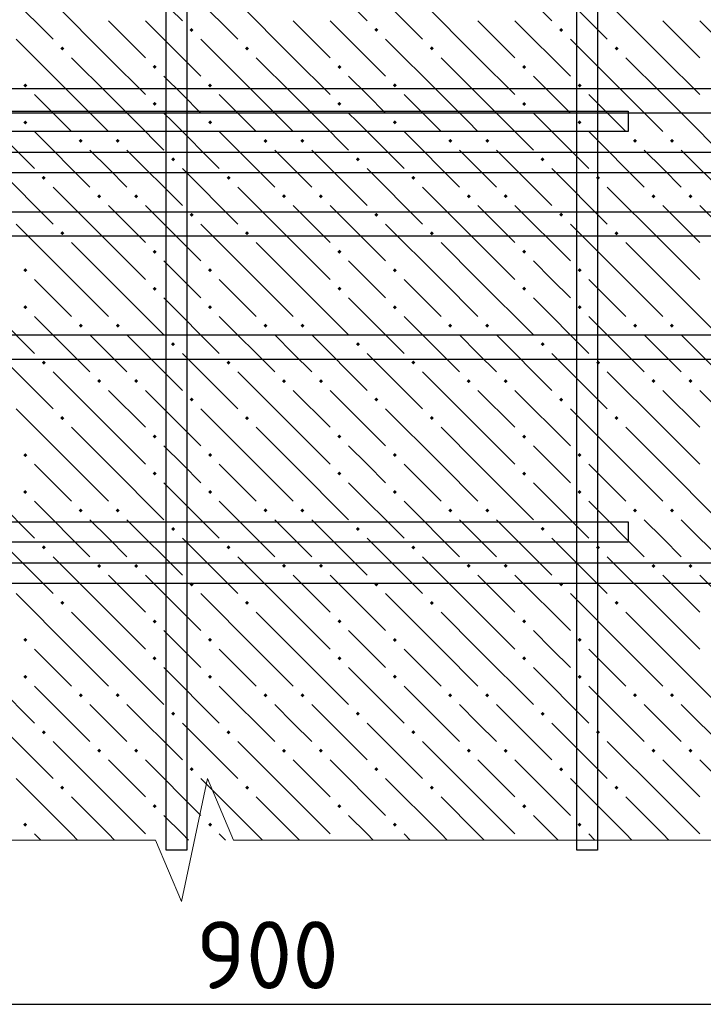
# Model space of a CAD drawing. Header units: millimetres. Extents: x 40580 to 1930067, y -240640 to 81020.
# Tile 396 of 656: x 1107809 to 1110029, y -192602 to -189405. Entities that reach past the tile are written whole.
import ezdxf

# ---------------------------------------------------------------- set-up
doc = ezdxf.new("R2010")
doc.units = ezdxf.units.MM
for name, color, linetype, lineweight in [('Standard', 7, 'Continuous', 25), ('ЖБ Перекрытие верхний уровень', 7, 'Continuous', 35), ('Примечания', 7, 'Continuous', 13), ('Ребро вкладыша арматура S1', 52, 'Continuous', 25), ('Фоновоя арматура Х1', 52, 'Continuous', 25)]:
    doc.layers.add(name, color=color, linetype=linetype, lineweight=lineweight)
doc.styles.add('ISOCPEUR', font='isocpeur.ttf')

msp = doc.modelspace()

# ---------------------------------------------------------------- hatches: boundary and pattern name
at = {"layer": 'ЖБ Перекрытие верхний уровень', "linetype": 'Continuous', "lineweight": -3, "transparency": 33554687}
for points in [[(1108360.9, -189438.3), (1108367.4, -189431.8), (1108373.9, -189438.3), (1108367.4, -189444.8)], [(1108960.9, -189438.3), (1108967.4, -189431.8), (1108973.9, -189438.3), (1108967.4, -189444.8)], [(1109560.9, -189438.3), (1109567.4, -189431.8), (1109573.9, -189438.3), (1109567.4, -189444.8)], [(1107940.9, -189498.3), (1107947.4, -189491.8), (1107953.9, -189498.3), (1107947.4, -189504.8)], [(1108540.9, -189498.3), (1108547.4, -189491.8), (1108553.9, -189498.3), (1108547.4, -189504.8)], [(1109140.9, -189498.3), (1109147.4, -189491.8), (1109153.9, -189498.3), (1109147.4, -189504.8)], [(1109740.9, -189498.3), (1109747.4, -189491.8), (1109753.9, -189498.3), (1109747.4, -189504.8)], [(1108240.9, -189558.3), (1108247.4, -189551.8), (1108253.9, -189558.3), (1108247.4, -189564.8)], [(1108840.9, -189558.3), (1108847.4, -189551.8), (1108853.9, -189558.3), (1108847.4, -189564.8)], [(1109440.9, -189558.3), (1109447.4, -189551.8), (1109453.9, -189558.3), (1109447.4, -189564.8)], [(1107820.9, -189618.3), (1107827.4, -189611.8), (1107833.9, -189618.3), (1107827.4, -189624.8)], [(1108420.9, -189618.3), (1108427.4, -189611.8), (1108433.9, -189618.3), (1108427.4, -189624.8)], [(1109020.9, -189618.3), (1109027.4, -189611.8), (1109033.9, -189618.3), (1109027.4, -189624.8)], [(1109620.9, -189618.3), (1109627.4, -189611.8), (1109633.9, -189618.3), (1109627.4, -189624.8)], [(1108240.9, -189678.3), (1108247.4, -189671.8), (1108253.9, -189678.3), (1108247.4, -189684.8)], [(1108840.9, -189678.3), (1108847.4, -189671.8), (1108853.9, -189678.3), (1108847.4, -189684.8)], [(1109440.9, -189678.3), (1109447.4, -189671.8), (1109453.9, -189678.3), (1109447.4, -189684.8)], [(1107820.9, -189738.3), (1107824.3, -189734.9), (1107830.5, -189734.9), (1107833.9, -189738.3), (1107827.4, -189744.8)], [(1107824.3, -189734.9), (1107827.4, -189731.8), (1107830.5, -189734.9)], [(1108420.9, -189738.3), (1108424.3, -189734.9), (1108430.5, -189734.9), (1108433.9, -189738.3), (1108427.4, -189744.8)], [(1108424.3, -189734.9), (1108427.4, -189731.8), (1108430.5, -189734.9)], [(1109020.9, -189738.3), (1109024.3, -189734.9), (1109030.5, -189734.9), (1109033.9, -189738.3), (1109027.4, -189744.8)], [(1109024.3, -189734.9), (1109027.4, -189731.8), (1109030.5, -189734.9)], [(1109620.9, -189738.3), (1109624.3, -189734.9), (1109630.5, -189734.9), (1109633.9, -189738.3), (1109627.4, -189744.8)], [(1109624.3, -189734.9), (1109627.4, -189731.8), (1109630.5, -189734.9)], [(1108000.9, -189798.3), (1108007.4, -189791.8), (1108013.9, -189798.3), (1108007.4, -189804.8)], [(1108120.9, -189798.3), (1108127.4, -189791.8), (1108133.9, -189798.3), (1108127.4, -189804.8)], [(1108600.9, -189798.3), (1108607.4, -189791.8), (1108613.9, -189798.3), (1108607.4, -189804.8)], [(1108720.9, -189798.3), (1108727.4, -189791.8), (1108733.9, -189798.3), (1108727.4, -189804.8)], [(1109200.9, -189798.3), (1109207.4, -189791.8), (1109213.9, -189798.3), (1109207.4, -189804.8)], [(1109320.9, -189798.3), (1109327.4, -189791.8), (1109333.9, -189798.3), (1109327.4, -189804.8)], [(1109800.9, -189798.3), (1109807.4, -189791.8), (1109813.9, -189798.3), (1109807.4, -189804.8)], [(1109920.9, -189798.3), (1109927.4, -189791.8), (1109933.9, -189798.3), (1109927.4, -189804.8)], [(1108300.9, -189858.3), (1108307.4, -189851.8), (1108313.9, -189858.3), (1108307.4, -189864.8)], [(1108900.9, -189858.3), (1108907.4, -189851.8), (1108913.9, -189858.3), (1108907.4, -189864.8)], [(1109500.9, -189858.3), (1109507.4, -189851.8), (1109513.9, -189858.3), (1109507.4, -189864.8)], [(1107880.9, -189918.3), (1107887.4, -189911.8), (1107893.9, -189918.3), (1107887.4, -189924.8)], [(1108480.9, -189918.3), (1108487.4, -189911.8), (1108493.9, -189918.3), (1108487.4, -189924.8)], [(1109080.9, -189918.3), (1109087.4, -189911.8), (1109093.9, -189918.3), (1109087.4, -189924.8)], [(1109680.9, -189918.3), (1109687.4, -189911.8), (1109693.9, -189918.3), (1109687.4, -189924.8)], [(1108060.9, -189978.3), (1108067.4, -189971.8), (1108073.9, -189978.3), (1108067.4, -189984.8)], [(1108180.9, -189978.3), (1108187.4, -189971.8), (1108193.9, -189978.3), (1108187.4, -189984.8)], [(1108660.9, -189978.3), (1108667.4, -189971.8), (1108673.9, -189978.3), (1108667.4, -189984.8)], [(1108780.9, -189978.3), (1108787.4, -189971.8), (1108793.9, -189978.3), (1108787.4, -189984.8)], [(1109260.9, -189978.3), (1109267.4, -189971.8), (1109273.9, -189978.3), (1109267.4, -189984.8)], [(1109380.9, -189978.3), (1109387.4, -189971.8), (1109393.9, -189978.3), (1109387.4, -189984.8)], [(1109860.9, -189978.3), (1109867.4, -189971.8), (1109873.9, -189978.3), (1109867.4, -189984.8)], [(1109980.9, -189978.3), (1109987.4, -189971.8), (1109993.9, -189978.3), (1109987.4, -189984.8)], [(1108360.9, -190038.3), (1108367.4, -190031.8), (1108373.9, -190038.3), (1108367.4, -190044.8)], [(1108960.9, -190038.3), (1108967.4, -190031.8), (1108973.9, -190038.3), (1108967.4, -190044.8)], [(1109560.9, -190038.3), (1109567.4, -190031.8), (1109573.9, -190038.3), (1109567.4, -190044.8)], [(1107940.9, -190098.3), (1107947.4, -190091.8), (1107953.9, -190098.3), (1107947.4, -190104.8)], [(1108540.9, -190098.3), (1108547.4, -190091.8), (1108553.9, -190098.3), (1108547.4, -190104.8)], [(1109140.9, -190098.3), (1109147.4, -190091.8), (1109153.9, -190098.3), (1109147.4, -190104.8)], [(1109740.9, -190098.3), (1109747.4, -190091.8), (1109753.9, -190098.3), (1109747.4, -190104.8)], [(1108240.9, -190158.3), (1108247.4, -190151.8), (1108253.9, -190158.3), (1108247.4, -190164.8)], [(1108840.9, -190158.3), (1108847.4, -190151.8), (1108853.9, -190158.3), (1108847.4, -190164.8)], [(1109440.9, -190158.3), (1109447.4, -190151.8), (1109453.9, -190158.3), (1109447.4, -190164.8)], [(1107820.9, -190218.3), (1107827.4, -190211.8), (1107833.9, -190218.3), (1107827.4, -190224.8)], [(1108420.9, -190218.3), (1108427.4, -190211.8), (1108433.9, -190218.3), (1108427.4, -190224.8)], [(1109020.9, -190218.3), (1109027.4, -190211.8), (1109033.9, -190218.3), (1109027.4, -190224.8)], [(1109620.9, -190218.3), (1109627.4, -190211.8), (1109633.9, -190218.3), (1109627.4, -190224.8)], [(1108240.9, -190278.3), (1108247.4, -190271.8), (1108253.9, -190278.3), (1108247.4, -190284.8)], [(1108840.9, -190278.3), (1108847.4, -190271.8), (1108853.9, -190278.3), (1108847.4, -190284.8)], [(1109440.9, -190278.3), (1109447.4, -190271.8), (1109453.9, -190278.3), (1109447.4, -190284.8)], [(1107820.9, -190338.3), (1107827.4, -190331.8), (1107833.9, -190338.3), (1107827.4, -190344.8)], [(1108420.9, -190338.3), (1108427.4, -190331.8), (1108433.9, -190338.3), (1108427.4, -190344.8)], [(1109020.9, -190338.3), (1109027.4, -190331.8), (1109033.9, -190338.3), (1109027.4, -190344.8)], [(1109620.9, -190338.3), (1109627.4, -190331.8), (1109633.9, -190338.3), (1109627.4, -190344.8)], [(1108000.9, -190398.3), (1108007.4, -190391.8), (1108013.9, -190398.3), (1108007.4, -190404.8)], [(1108120.9, -190398.3), (1108127.4, -190391.8), (1108133.9, -190398.3), (1108127.4, -190404.8)], [(1108600.9, -190398.3), (1108607.4, -190391.8), (1108613.9, -190398.3), (1108607.4, -190404.8)], [(1108720.9, -190398.3), (1108727.4, -190391.8), (1108733.9, -190398.3), (1108727.4, -190404.8)], [(1109200.9, -190398.3), (1109207.4, -190391.8), (1109213.9, -190398.3), (1109207.4, -190404.8)], [(1109320.9, -190398.3), (1109327.4, -190391.8), (1109333.9, -190398.3), (1109327.4, -190404.8)], [(1109800.9, -190398.3), (1109807.4, -190391.8), (1109813.9, -190398.3), (1109807.4, -190404.8)], [(1109920.9, -190398.3), (1109927.4, -190391.8), (1109933.9, -190398.3), (1109927.4, -190404.8)], [(1108300.9, -190458.3), (1108307.4, -190451.8), (1108313.9, -190458.3), (1108307.4, -190464.8)], [(1108900.9, -190458.3), (1108907.4, -190451.8), (1108913.9, -190458.3), (1108907.4, -190464.8)], [(1109500.9, -190458.3), (1109507.4, -190451.8), (1109513.9, -190458.3), (1109507.4, -190464.8)], [(1107880.9, -190518.3), (1107887.4, -190511.8), (1107893.9, -190518.3), (1107887.4, -190524.8)], [(1108480.9, -190518.3), (1108487.4, -190511.8), (1108493.9, -190518.3), (1108487.4, -190524.8)], [(1109080.9, -190518.3), (1109087.4, -190511.8), (1109093.9, -190518.3), (1109087.4, -190524.8)], [(1109680.9, -190518.3), (1109687.4, -190511.8), (1109693.9, -190518.3), (1109687.4, -190524.8)], [(1108060.9, -190578.3), (1108067.4, -190571.8), (1108073.9, -190578.3), (1108067.4, -190584.8)], [(1108180.9, -190578.3), (1108187.4, -190571.8), (1108193.9, -190578.3), (1108187.4, -190584.8)], [(1108660.9, -190578.3), (1108667.4, -190571.8), (1108673.9, -190578.3), (1108667.4, -190584.8)], [(1108780.9, -190578.3), (1108787.4, -190571.8), (1108793.9, -190578.3), (1108787.4, -190584.8)], [(1109260.9, -190578.3), (1109267.4, -190571.8), (1109273.9, -190578.3), (1109267.4, -190584.8)], [(1109380.9, -190578.3), (1109387.4, -190571.8), (1109393.9, -190578.3), (1109387.4, -190584.8)], [(1109860.9, -190578.3), (1109867.4, -190571.8), (1109873.9, -190578.3), (1109867.4, -190584.8)], [(1109980.9, -190578.3), (1109987.4, -190571.8), (1109993.9, -190578.3), (1109987.4, -190584.8)], [(1108360.9, -190638.3), (1108367.4, -190631.8), (1108373.9, -190638.3), (1108367.4, -190644.8)], [(1108960.9, -190638.3), (1108967.4, -190631.8), (1108973.9, -190638.3), (1108967.4, -190644.8)], [(1109560.9, -190638.3), (1109567.4, -190631.8), (1109573.9, -190638.3), (1109567.4, -190644.8)], [(1107940.9, -190698.3), (1107947.4, -190691.8), (1107953.9, -190698.3), (1107947.4, -190704.8)], [(1108540.9, -190698.3), (1108547.4, -190691.8), (1108553.9, -190698.3), (1108547.4, -190704.8)], [(1109140.9, -190698.3), (1109147.4, -190691.8), (1109153.9, -190698.3), (1109147.4, -190704.8)], [(1109740.9, -190698.3), (1109747.4, -190691.8), (1109753.9, -190698.3), (1109747.4, -190704.8)], [(1108240.9, -190758.3), (1108247.4, -190751.8), (1108253.9, -190758.3), (1108247.4, -190764.8)], [(1108840.9, -190758.3), (1108847.4, -190751.8), (1108853.9, -190758.3), (1108847.4, -190764.8)], [(1109440.9, -190758.3), (1109447.4, -190751.8), (1109453.9, -190758.3), (1109447.4, -190764.8)], [(1107820.9, -190818.3), (1107827.4, -190811.8), (1107833.9, -190818.3), (1107827.4, -190824.8)], [(1108420.9, -190818.3), (1108427.4, -190811.8), (1108433.9, -190818.3), (1108427.4, -190824.8)], [(1109020.9, -190818.3), (1109027.4, -190811.8), (1109033.9, -190818.3), (1109027.4, -190824.8)], [(1109620.9, -190818.3), (1109627.4, -190811.8), (1109633.9, -190818.3), (1109627.4, -190824.8)], [(1108240.9, -190878.3), (1108247.4, -190871.8), (1108253.9, -190878.3), (1108247.4, -190884.8)], [(1108840.9, -190878.3), (1108847.4, -190871.8), (1108853.9, -190878.3), (1108847.4, -190884.8)], [(1109440.9, -190878.3), (1109447.4, -190871.8), (1109453.9, -190878.3), (1109447.4, -190884.8)], [(1107820.9, -190938.3), (1107827.4, -190931.8), (1107833.9, -190938.3), (1107827.4, -190944.8)], [(1108420.9, -190938.3), (1108427.4, -190931.8), (1108433.9, -190938.3), (1108427.4, -190944.8)], [(1109020.9, -190938.3), (1109027.4, -190931.8), (1109033.9, -190938.3), (1109027.4, -190944.8)], [(1109620.9, -190938.3), (1109627.4, -190931.8), (1109633.9, -190938.3), (1109627.4, -190944.8)], [(1108000.9, -190998.3), (1108007.4, -190991.8), (1108013.9, -190998.3), (1108007.4, -191004.8)], [(1108120.9, -190998.3), (1108127.4, -190991.8), (1108133.9, -190998.3), (1108127.4, -191004.8)], [(1108600.9, -190998.3), (1108607.4, -190991.8), (1108613.9, -190998.3), (1108607.4, -191004.8)], [(1108720.9, -190998.3), (1108727.4, -190991.8), (1108733.9, -190998.3), (1108727.4, -191004.8)], [(1109200.9, -190998.3), (1109207.4, -190991.8), (1109213.9, -190998.3), (1109207.4, -191004.8)], [(1109320.9, -190998.3), (1109327.4, -190991.8), (1109333.9, -190998.3), (1109327.4, -191004.8)], [(1109800.9, -190998.3), (1109807.4, -190991.8), (1109813.9, -190998.3), (1109807.4, -191004.8)], [(1109920.9, -190998.3), (1109927.4, -190991.8), (1109933.9, -190998.3), (1109927.4, -191004.8)], [(1108300.9, -191058.3), (1108307.4, -191051.8), (1108313.9, -191058.3), (1108307.4, -191064.8)], [(1108900.9, -191058.3), (1108907.4, -191051.8), (1108913.9, -191058.3), (1108907.4, -191064.8)], [(1109500.9, -191058.3), (1109507.4, -191051.8), (1109513.9, -191058.3), (1109507.4, -191064.8)], [(1107880.9, -191118.3), (1107887.4, -191111.8), (1107893.9, -191118.3), (1107887.4, -191124.8)], [(1108480.9, -191118.3), (1108487.4, -191111.8), (1108493.9, -191118.3), (1108487.4, -191124.8)], [(1109080.9, -191118.3), (1109087.4, -191111.8), (1109093.9, -191118.3), (1109087.4, -191124.8)], [(1109680.9, -191118.3), (1109687.4, -191111.8), (1109693.9, -191118.3), (1109687.4, -191124.8)], [(1108060.9, -191178.3), (1108067.4, -191171.8), (1108073.9, -191178.3), (1108067.4, -191184.8)], [(1108180.9, -191178.3), (1108187.4, -191171.8), (1108193.9, -191178.3), (1108187.4, -191184.8)], [(1108660.9, -191178.3), (1108667.4, -191171.8), (1108673.9, -191178.3), (1108667.4, -191184.8)], [(1108780.9, -191178.3), (1108787.4, -191171.8), (1108793.9, -191178.3), (1108787.4, -191184.8)], [(1109260.9, -191178.3), (1109267.4, -191171.8), (1109273.9, -191178.3), (1109267.4, -191184.8)], [(1109380.9, -191178.3), (1109387.4, -191171.8), (1109393.9, -191178.3), (1109387.4, -191184.8)], [(1109860.9, -191178.3), (1109867.4, -191171.8), (1109873.9, -191178.3), (1109867.4, -191184.8)], [(1109980.9, -191178.3), (1109987.4, -191171.8), (1109993.9, -191178.3), (1109987.4, -191184.8)], [(1108360.9, -191238.3), (1108367.4, -191231.8), (1108373.9, -191238.3), (1108367.4, -191244.8)], [(1108960.9, -191238.3), (1108967.4, -191231.8), (1108973.9, -191238.3), (1108967.4, -191244.8)], [(1109560.9, -191238.3), (1109567.4, -191231.8), (1109573.9, -191238.3), (1109567.4, -191244.8)], [(1107940.9, -191298.3), (1107947.4, -191291.8), (1107953.9, -191298.3), (1107947.4, -191304.8)], [(1108540.9, -191298.3), (1108547.4, -191291.8), (1108553.9, -191298.3), (1108547.4, -191304.8)], [(1109140.9, -191298.3), (1109147.4, -191291.8), (1109153.9, -191298.3), (1109147.4, -191304.8)], [(1109740.9, -191298.3), (1109747.4, -191291.8), (1109753.9, -191298.3), (1109747.4, -191304.8)], [(1108240.9, -191358.3), (1108247.4, -191351.8), (1108253.9, -191358.3), (1108247.4, -191364.8)], [(1108840.9, -191358.3), (1108847.4, -191351.8), (1108853.9, -191358.3), (1108847.4, -191364.8)], [(1109440.9, -191358.3), (1109447.4, -191351.8), (1109453.9, -191358.3), (1109447.4, -191364.8)], [(1107820.9, -191418.3), (1107827.4, -191411.8), (1107833.9, -191418.3), (1107827.4, -191424.8)], [(1108420.9, -191418.3), (1108427.4, -191411.8), (1108433.9, -191418.3), (1108427.4, -191424.8)], [(1109020.9, -191418.3), (1109027.4, -191411.8), (1109033.9, -191418.3), (1109027.4, -191424.8)], [(1109620.9, -191418.3), (1109627.4, -191411.8), (1109633.9, -191418.3), (1109627.4, -191424.8)], [(1108240.9, -191478.3), (1108247.4, -191471.8), (1108253.9, -191478.3), (1108247.4, -191484.8)], [(1108840.9, -191478.3), (1108847.4, -191471.8), (1108853.9, -191478.3), (1108847.4, -191484.8)], [(1109440.9, -191478.3), (1109447.4, -191471.8), (1109453.9, -191478.3), (1109447.4, -191484.8)], [(1107820.9, -191538.3), (1107827.4, -191531.8), (1107833.9, -191538.3), (1107827.4, -191544.8)], [(1108420.9, -191538.3), (1108427.4, -191531.8), (1108433.9, -191538.3), (1108427.4, -191544.8)], [(1109020.9, -191538.3), (1109027.4, -191531.8), (1109033.9, -191538.3), (1109027.4, -191544.8)], [(1109620.9, -191538.3), (1109627.4, -191531.8), (1109633.9, -191538.3), (1109627.4, -191544.8)], [(1108000.9, -191598.3), (1108007.4, -191591.8), (1108013.9, -191598.3), (1108007.4, -191604.8)], [(1108120.9, -191598.3), (1108127.4, -191591.8), (1108133.9, -191598.3), (1108127.4, -191604.8)], [(1108600.9, -191598.3), (1108607.4, -191591.8), (1108613.9, -191598.3), (1108607.4, -191604.8)], [(1108720.9, -191598.3), (1108727.4, -191591.8), (1108733.9, -191598.3), (1108727.4, -191604.8)], [(1109200.9, -191598.3), (1109207.4, -191591.8), (1109213.9, -191598.3), (1109207.4, -191604.8)], [(1109320.9, -191598.3), (1109327.4, -191591.8), (1109333.9, -191598.3), (1109327.4, -191604.8)], [(1109800.9, -191598.3), (1109807.4, -191591.8), (1109813.9, -191598.3), (1109807.4, -191604.8)], [(1109920.9, -191598.3), (1109927.4, -191591.8), (1109933.9, -191598.3), (1109927.4, -191604.8)], [(1108300.9, -191658.3), (1108307.4, -191651.8), (1108313.9, -191658.3), (1108307.4, -191664.8)], [(1108900.9, -191658.3), (1108907.4, -191651.8), (1108913.9, -191658.3), (1108907.4, -191664.8)], [(1109500.9, -191658.3), (1109507.4, -191651.8), (1109513.9, -191658.3), (1109507.4, -191664.8)], [(1107880.9, -191718.3), (1107887.4, -191711.8), (1107893.9, -191718.3), (1107887.4, -191724.8)], [(1108480.9, -191718.3), (1108487.4, -191711.8), (1108493.9, -191718.3), (1108487.4, -191724.8)], [(1109080.9, -191718.3), (1109087.4, -191711.8), (1109093.9, -191718.3), (1109087.4, -191724.8)], [(1109680.9, -191718.3), (1109687.4, -191711.8), (1109693.9, -191718.3), (1109687.4, -191724.8)], [(1108060.9, -191778.3), (1108067.4, -191771.8), (1108073.9, -191778.3), (1108067.4, -191784.8)], [(1108180.9, -191778.3), (1108187.4, -191771.8), (1108193.9, -191778.3), (1108187.4, -191784.8)], [(1108660.9, -191778.3), (1108667.4, -191771.8), (1108673.9, -191778.3), (1108667.4, -191784.8)], [(1108780.9, -191778.3), (1108787.4, -191771.8), (1108793.9, -191778.3), (1108787.4, -191784.8)], [(1109260.9, -191778.3), (1109267.4, -191771.8), (1109273.9, -191778.3), (1109267.4, -191784.8)], [(1109380.9, -191778.3), (1109387.4, -191771.8), (1109393.9, -191778.3), (1109387.4, -191784.8)], [(1109860.9, -191778.3), (1109867.4, -191771.8), (1109873.9, -191778.3), (1109867.4, -191784.8)], [(1109980.9, -191778.3), (1109987.4, -191771.8), (1109993.9, -191778.3), (1109987.4, -191784.8)], [(1108360.9, -191838.3), (1108367.4, -191831.8), (1108373.9, -191838.3), (1108367.4, -191844.8)], [(1108960.9, -191838.3), (1108967.4, -191831.8), (1108973.9, -191838.3), (1108967.4, -191844.8)], [(1109560.9, -191838.3), (1109567.4, -191831.8), (1109573.9, -191838.3), (1109567.4, -191844.8)], [(1107940.9, -191898.3), (1107947.4, -191891.8), (1107953.9, -191898.3), (1107947.4, -191904.8)], [(1108540.9, -191898.3), (1108547.4, -191891.8), (1108553.9, -191898.3), (1108547.4, -191904.8)], [(1109140.9, -191898.3), (1109147.4, -191891.8), (1109153.9, -191898.3), (1109147.4, -191904.8)], [(1109740.9, -191898.3), (1109747.4, -191891.8), (1109753.9, -191898.3), (1109747.4, -191904.8)], [(1108240.9, -191958.3), (1108247.4, -191951.8), (1108253.9, -191958.3), (1108247.4, -191964.8)], [(1108840.9, -191958.3), (1108847.4, -191951.8), (1108853.9, -191958.3), (1108847.4, -191964.8)], [(1109440.9, -191958.3), (1109447.4, -191951.8), (1109453.9, -191958.3), (1109447.4, -191964.8)], [(1107820.9, -192018.3), (1107827.4, -192011.8), (1107833.9, -192018.3), (1107827.4, -192024.8)], [(1108420.9, -192018.3), (1108427.4, -192011.8), (1108433.9, -192018.3), (1108427.4, -192024.8)], [(1109020.9, -192018.3), (1109027.4, -192011.8), (1109033.9, -192018.3), (1109027.4, -192024.8)], [(1109620.9, -192018.3), (1109627.4, -192011.8), (1109633.9, -192018.3), (1109627.4, -192024.8)]]:
    msp.add_hatch(color=7, dxfattribs=at).paths.add_polyline_path(points, flags=16)

# ---------------------------------------------------------------- linework, layer by layer
at = {"color": 38, "linetype": 'Continuous', "lineweight": 25, "true_color": 0x5f1e0f, "transparency": 33554687}
for points in [[(1102518.4, -189701.6), (1109785.1, -189701.6), (1109785.1, -189768.2), (1102518.4, -189768.2), (1102518.4, -189701.6)], [(1111451.8, -189901.6), (1104185.1, -189901.6), (1104185.1, -189834.9), (1111451.8, -189834.9), (1111451.8, -189901.6)], [(1102518.4, -191034.9), (1109785.1, -191034.9), (1109785.1, -191101.6), (1102518.4, -191101.6), (1102518.4, -191034.9)], [(1111451.8, -191234.9), (1104185.1, -191234.9), (1104185.1, -191168.2), (1111451.8, -191168.2), (1111451.8, -191234.9)]]:
    msp.add_lwpolyline(points, dxfattribs=at)
at = {"layer": 'Standard', "color": 7, "linetype": 'Continuous', "lineweight": -3, "transparency": 33554687}
msp.add_line((1105585.1, -192601.6), (1111585.1, -192601.6), dxfattribs=at)
at = {"layer": 'ЖБ Перекрытие верхний уровень', "color": 9, "linetype": 'Continuous', "lineweight": -3, "true_color": 0xc7c7c7, "transparency": 33554687}
for p, q in [((1108157.4, -189228.3), (1108337.4, -189408.3)), ((1108757.4, -189228.3), (1108937.4, -189408.3)), ((1109357.4, -189228.3), (1109537.4, -189408.3)), ((1107737.4, -189288.3), (1107917.4, -189468.3)), ((1108337.4, -189288.3), (1108517.4, -189468.3)), ((1108937.4, -189288.3), (1109117.4, -189468.3)), ((1109537.4, -189288.3), (1109717.4, -189468.3)), ((1108097.4, -189528.3), (1107917.4, -189348.3)), ((1108697.4, -189528.3), (1108517.4, -189348.3)), ((1109297.4, -189528.3), (1109117.4, -189348.3)), ((1109897.4, -189528.3), (1109717.4, -189348.3)), ((1108097.4, -189408.3), (1108217.4, -189528.3)), ((1108217.4, -189408.3), (1108397.4, -189588.3)), ((1108697.4, -189408.3), (1108817.4, -189528.3)), ((1108817.4, -189408.3), (1108997.4, -189588.3)), ((1109297.4, -189408.3), (1109417.4, -189528.3)), ((1109417.4, -189408.3), (1109597.4, -189588.3)), ((1109897.4, -189408.3), (1110017.4, -189528.3)), ((1110017.4, -189408.3), (1110197.4, -189588.3)), ((1107977.4, -189648.3), (1107797.4, -189468.3)), ((1108577.4, -189648.3), (1108397.4, -189468.3)), ((1109177.4, -189648.3), (1108997.4, -189468.3)), ((1109777.4, -189648.3), (1109597.4, -189468.3)), ((1107977.4, -189528.3), (1108097.4, -189648.3)), ((1108097.4, -189528.3), (1108217.4, -189648.3)), ((1108577.4, -189528.3), (1108697.4, -189648.3)), ((1108697.4, -189528.3), (1108817.4, -189648.3)), ((1109177.4, -189528.3), (1109297.4, -189648.3)), ((1109297.4, -189528.3), (1109417.4, -189648.3)), ((1109777.4, -189528.3), (1109897.4, -189648.3)), ((1109897.4, -189528.3), (1110017.4, -189648.3)), ((1108337.4, -189648.3), (1108277.4, -189588.3)), ((1108937.4, -189648.3), (1108877.4, -189588.3)), ((1109537.4, -189648.3), (1109477.4, -189588.3)), ((1107857.4, -189648.3), (1107944, -189734.9)), ((1107977.4, -189648.3), (1108064, -189734.9)), ((1108097.4, -189648.3), (1108184, -189734.9)), ((1108397.4, -189708.3), (1108337.4, -189648.3)), ((1108457.4, -189648.3), (1108544, -189734.9)), ((1108577.4, -189648.3), (1108664, -189734.9)), ((1108697.4, -189648.3), (1108784, -189734.9)), ((1108997.4, -189708.3), (1108937.4, -189648.3)), ((1109057.4, -189648.3), (1109144, -189734.9)), ((1109177.4, -189648.3), (1109264, -189734.9)), ((1109297.4, -189648.3), (1109384, -189734.9)), ((1109597.4, -189708.3), (1109537.4, -189648.3)), ((1109657.4, -189648.3), (1109744, -189734.9)), ((1109777.4, -189648.3), (1109864, -189734.9)), ((1109897.4, -189648.3), (1109984, -189734.9)), ((1108277.4, -189708.3), (1108304, -189734.9)), ((1108877.4, -189708.3), (1108904, -189734.9)), ((1109477.4, -189708.3), (1109504, -189734.9)), ((1107704, -189734.9), (1107857.4, -189888.3)), ((1107944, -189734.9), (1107977.4, -189768.3)), ((1108064, -189734.9), (1108097.4, -189768.3)), ((1108184, -189734.9), (1108277.4, -189828.3)), ((1108304, -189734.9), (1108457.4, -189888.3)), ((1108544, -189734.9), (1108577.4, -189768.3)), ((1108664, -189734.9), (1108697.4, -189768.3)), ((1108784, -189734.9), (1108877.4, -189828.3)), ((1108904, -189734.9), (1109057.4, -189888.3)), ((1109144, -189734.9), (1109177.4, -189768.3)), ((1109264, -189734.9), (1109297.4, -189768.3)), ((1109384, -189734.9), (1109477.4, -189828.3)), ((1109504, -189734.9), (1109657.4, -189888.3)), ((1109744, -189734.9), (1109777.4, -189768.3)), ((1109864, -189734.9), (1109897.4, -189768.3)), ((1109984, -189734.9), (1110077.4, -189828.3)), ((1107857.4, -189768.3), (1108037.4, -189948.3)), ((1108457.4, -189768.3), (1108637.4, -189948.3)), ((1109057.4, -189768.3), (1109237.4, -189948.3)), ((1109657.4, -189768.3), (1109837.4, -189948.3)), ((1108097.4, -189888.3), (1108037.4, -189828.3)), ((1108157.4, -189828.3), (1108337.4, -190008.3)), ((1108697.4, -189888.3), (1108637.4, -189828.3)), ((1108757.4, -189828.3), (1108937.4, -190008.3)), ((1109297.4, -189888.3), (1109237.4, -189828.3)), ((1109357.4, -189828.3), (1109537.4, -190008.3)), ((1109897.4, -189888.3), (1109837.4, -189828.3)), ((1109957.4, -189828.3), (1110137.4, -190008.3)), ((1107737.4, -189888.3), (1107917.4, -190068.3)), ((1108157.4, -189948.3), (1108097.4, -189888.3)), ((1108337.4, -189888.3), (1108517.4, -190068.3)), ((1108757.4, -189948.3), (1108697.4, -189888.3)), ((1108937.4, -189888.3), (1109117.4, -190068.3)), ((1109357.4, -189948.3), (1109297.4, -189888.3)), ((1109537.4, -189888.3), (1109717.4, -190068.3)), ((1109957.4, -189948.3), (1109897.4, -189888.3)), ((1108097.4, -190128.3), (1107917.4, -189948.3)), ((1108697.4, -190128.3), (1108517.4, -189948.3)), ((1109297.4, -190128.3), (1109117.4, -189948.3)), ((1109897.4, -190128.3), (1109717.4, -189948.3)), ((1108097.4, -190008.3), (1108217.4, -190128.3)), ((1108217.4, -190008.3), (1108397.4, -190188.3)), ((1108697.4, -190008.3), (1108817.4, -190128.3)), ((1108817.4, -190008.3), (1108997.4, -190188.3)), ((1109297.4, -190008.3), (1109417.4, -190128.3)), ((1109417.4, -190008.3), (1109597.4, -190188.3)), ((1109897.4, -190008.3), (1110017.4, -190128.3)), ((1110017.4, -190008.3), (1110197.4, -190188.3)), ((1107977.4, -190248.3), (1107797.4, -190068.3)), ((1108577.4, -190248.3), (1108397.4, -190068.3)), ((1109177.4, -190248.3), (1108997.4, -190068.3)), ((1109777.4, -190248.3), (1109597.4, -190068.3)), ((1107977.4, -190128.3), (1108097.4, -190248.3)), ((1108097.4, -190128.3), (1108217.4, -190248.3)), ((1108577.4, -190128.3), (1108697.4, -190248.3)), ((1108697.4, -190128.3), (1108817.4, -190248.3)), ((1109177.4, -190128.3), (1109297.4, -190248.3)), ((1109297.4, -190128.3), (1109417.4, -190248.3)), ((1109777.4, -190128.3), (1109897.4, -190248.3)), ((1109897.4, -190128.3), (1110017.4, -190248.3)), ((1108337.4, -190248.3), (1108277.4, -190188.3)), ((1108937.4, -190248.3), (1108877.4, -190188.3)), ((1109537.4, -190248.3), (1109477.4, -190188.3)), ((1107857.4, -190248.3), (1107977.4, -190368.3)), ((1107977.4, -190248.3), (1108097.4, -190368.3)), ((1108097.4, -190248.3), (1108277.4, -190428.3)), ((1108397.4, -190308.3), (1108337.4, -190248.3)), ((1108457.4, -190248.3), (1108577.4, -190368.3)), ((1108577.4, -190248.3), (1108697.4, -190368.3)), ((1108697.4, -190248.3), (1108877.4, -190428.3)), ((1108997.4, -190308.3), (1108937.4, -190248.3)), ((1109057.4, -190248.3), (1109177.4, -190368.3)), ((1109177.4, -190248.3), (1109297.4, -190368.3)), ((1109297.4, -190248.3), (1109477.4, -190428.3)), ((1109597.4, -190308.3), (1109537.4, -190248.3)), ((1109657.4, -190248.3), (1109777.4, -190368.3)), ((1109777.4, -190248.3), (1109897.4, -190368.3)), ((1109897.4, -190248.3), (1110077.4, -190428.3)), ((1107677.4, -190308.3), (1107857.4, -190488.3)), ((1108277.4, -190308.3), (1108457.4, -190488.3)), ((1108877.4, -190308.3), (1109057.4, -190488.3)), ((1109477.4, -190308.3), (1109657.4, -190488.3)), ((1107857.4, -190368.3), (1108037.4, -190548.3)), ((1108457.4, -190368.3), (1108637.4, -190548.3)), ((1109057.4, -190368.3), (1109237.4, -190548.3)), ((1109657.4, -190368.3), (1109837.4, -190548.3)), ((1108097.4, -190488.3), (1108037.4, -190428.3)), ((1108157.4, -190428.3), (1108337.4, -190608.3)), ((1108697.4, -190488.3), (1108637.4, -190428.3)), ((1108757.4, -190428.3), (1108937.4, -190608.3)), ((1109297.4, -190488.3), (1109237.4, -190428.3)), ((1109357.4, -190428.3), (1109537.4, -190608.3)), ((1109897.4, -190488.3), (1109837.4, -190428.3)), ((1109957.4, -190428.3), (1110137.4, -190608.3)), ((1107737.4, -190488.3), (1107917.4, -190668.3)), ((1108157.4, -190548.3), (1108097.4, -190488.3)), ((1108337.4, -190488.3), (1108517.4, -190668.3)), ((1108757.4, -190548.3), (1108697.4, -190488.3)), ((1108937.4, -190488.3), (1109117.4, -190668.3)), ((1109357.4, -190548.3), (1109297.4, -190488.3)), ((1109537.4, -190488.3), (1109717.4, -190668.3)), ((1109957.4, -190548.3), (1109897.4, -190488.3)), ((1108097.4, -190728.3), (1107917.4, -190548.3)), ((1108697.4, -190728.3), (1108517.4, -190548.3)), ((1109297.4, -190728.3), (1109117.4, -190548.3)), ((1109897.4, -190728.3), (1109717.4, -190548.3)), ((1108097.4, -190608.3), (1108217.4, -190728.3)), ((1108217.4, -190608.3), (1108397.4, -190788.3)), ((1108697.4, -190608.3), (1108817.4, -190728.3)), ((1108817.4, -190608.3), (1108997.4, -190788.3)), ((1109297.4, -190608.3), (1109417.4, -190728.3)), ((1109417.4, -190608.3), (1109597.4, -190788.3)), ((1109897.4, -190608.3), (1110017.4, -190728.3)), ((1110017.4, -190608.3), (1110197.4, -190788.3)), ((1107977.4, -190848.3), (1107797.4, -190668.3)), ((1108577.4, -190848.3), (1108397.4, -190668.3)), ((1109177.4, -190848.3), (1108997.4, -190668.3)), ((1109777.4, -190848.3), (1109597.4, -190668.3)), ((1107977.4, -190728.3), (1108097.4, -190848.3)), ((1108097.4, -190728.3), (1108217.4, -190848.3)), ((1108577.4, -190728.3), (1108697.4, -190848.3)), ((1108697.4, -190728.3), (1108817.4, -190848.3)), ((1109177.4, -190728.3), (1109297.4, -190848.3)), ((1109297.4, -190728.3), (1109417.4, -190848.3)), ((1109777.4, -190728.3), (1109897.4, -190848.3)), ((1109897.4, -190728.3), (1110017.4, -190848.3)), ((1108337.4, -190848.3), (1108277.4, -190788.3)), ((1108937.4, -190848.3), (1108877.4, -190788.3)), ((1109537.4, -190848.3), (1109477.4, -190788.3)), ((1107857.4, -190848.3), (1107977.4, -190968.3)), ((1107977.4, -190848.3), (1108097.4, -190968.3)), ((1108097.4, -190848.3), (1108277.4, -191028.3)), ((1108397.4, -190908.3), (1108337.4, -190848.3)), ((1108457.4, -190848.3), (1108577.4, -190968.3)), ((1108577.4, -190848.3), (1108697.4, -190968.3)), ((1108697.4, -190848.3), (1108877.4, -191028.3)), ((1108997.4, -190908.3), (1108937.4, -190848.3)), ((1109057.4, -190848.3), (1109177.4, -190968.3)), ((1109177.4, -190848.3), (1109297.4, -190968.3)), ((1109297.4, -190848.3), (1109477.4, -191028.3)), ((1109597.4, -190908.3), (1109537.4, -190848.3)), ((1109657.4, -190848.3), (1109777.4, -190968.3)), ((1109777.4, -190848.3), (1109897.4, -190968.3)), ((1109897.4, -190848.3), (1110077.4, -191028.3)), ((1107677.4, -190908.3), (1107857.4, -191088.3)), ((1108277.4, -190908.3), (1108457.4, -191088.3)), ((1108877.4, -190908.3), (1109057.4, -191088.3)), ((1109477.4, -190908.3), (1109657.4, -191088.3)), ((1107857.4, -190968.3), (1108037.4, -191148.3)), ((1108457.4, -190968.3), (1108637.4, -191148.3)), ((1109057.4, -190968.3), (1109237.4, -191148.3)), ((1109657.4, -190968.3), (1109837.4, -191148.3)), ((1108097.4, -191088.3), (1108037.4, -191028.3)), ((1108157.4, -191028.3), (1108337.4, -191208.3)), ((1108697.4, -191088.3), (1108637.4, -191028.3)), ((1108757.4, -191028.3), (1108937.4, -191208.3)), ((1109297.4, -191088.3), (1109237.4, -191028.3)), ((1109357.4, -191028.3), (1109537.4, -191208.3)), ((1109897.4, -191088.3), (1109837.4, -191028.3)), ((1109957.4, -191028.3), (1110137.4, -191208.3)), ((1107737.4, -191088.3), (1107917.4, -191268.3)), ((1108157.4, -191148.3), (1108097.4, -191088.3)), ((1108337.4, -191088.3), (1108517.4, -191268.3)), ((1108757.4, -191148.3), (1108697.4, -191088.3)), ((1108937.4, -191088.3), (1109117.4, -191268.3)), ((1109357.4, -191148.3), (1109297.4, -191088.3)), ((1109537.4, -191088.3), (1109717.4, -191268.3)), ((1109957.4, -191148.3), (1109897.4, -191088.3)), ((1108097.4, -191328.3), (1107917.4, -191148.3)), ((1108697.4, -191328.3), (1108517.4, -191148.3)), ((1109297.4, -191328.3), (1109117.4, -191148.3)), ((1109897.4, -191328.3), (1109717.4, -191148.3)), ((1108097.4, -191208.3), (1108217.4, -191328.3)), ((1108217.4, -191208.3), (1108397.4, -191388.3)), ((1108697.4, -191208.3), (1108817.4, -191328.3)), ((1108817.4, -191208.3), (1108997.4, -191388.3)), ((1109297.4, -191208.3), (1109417.4, -191328.3)), ((1109417.4, -191208.3), (1109597.4, -191388.3)), ((1109897.4, -191208.3), (1110017.4, -191328.3)), ((1110017.4, -191208.3), (1110197.4, -191388.3)), ((1107977.4, -191448.3), (1107797.4, -191268.3)), ((1108577.4, -191448.3), (1108397.4, -191268.3)), ((1109177.4, -191448.3), (1108997.4, -191268.3)), ((1109777.4, -191448.3), (1109597.4, -191268.3)), ((1107977.4, -191328.3), (1108097.4, -191448.3)), ((1108097.4, -191328.3), (1108217.4, -191448.3)), ((1108577.4, -191328.3), (1108697.4, -191448.3)), ((1108697.4, -191328.3), (1108817.4, -191448.3)), ((1109177.4, -191328.3), (1109297.4, -191448.3)), ((1109297.4, -191328.3), (1109417.4, -191448.3)), ((1109777.4, -191328.3), (1109897.4, -191448.3)), ((1109897.4, -191328.3), (1110017.4, -191448.3)), ((1108337.4, -191448.3), (1108277.4, -191388.3)), ((1108937.4, -191448.3), (1108877.4, -191388.3)), ((1109537.4, -191448.3), (1109477.4, -191388.3)), ((1107857.4, -191448.3), (1107977.4, -191568.3)), ((1107977.4, -191448.3), (1108097.4, -191568.3)), ((1108097.4, -191448.3), (1108277.4, -191628.3)), ((1108397.4, -191508.3), (1108337.4, -191448.3)), ((1108457.4, -191448.3), (1108577.4, -191568.3)), ((1108577.4, -191448.3), (1108697.4, -191568.3)), ((1108697.4, -191448.3), (1108877.4, -191628.3)), ((1108997.4, -191508.3), (1108937.4, -191448.3)), ((1109057.4, -191448.3), (1109177.4, -191568.3)), ((1109177.4, -191448.3), (1109297.4, -191568.3)), ((1109297.4, -191448.3), (1109477.4, -191628.3)), ((1109597.4, -191508.3), (1109537.4, -191448.3)), ((1109657.4, -191448.3), (1109777.4, -191568.3)), ((1109777.4, -191448.3), (1109897.4, -191568.3)), ((1109897.4, -191448.3), (1110077.4, -191628.3)), ((1107677.4, -191508.3), (1107857.4, -191688.3)), ((1108277.4, -191508.3), (1108457.4, -191688.3)), ((1108877.4, -191508.3), (1109057.4, -191688.3)), ((1109477.4, -191508.3), (1109657.4, -191688.3)), ((1107857.4, -191568.3), (1108037.4, -191748.3)), ((1108457.4, -191568.3), (1108637.4, -191748.3)), ((1109057.4, -191568.3), (1109237.4, -191748.3)), ((1109657.4, -191568.3), (1109837.4, -191748.3)), ((1108097.4, -191688.3), (1108037.4, -191628.3)), ((1108157.4, -191628.3), (1108337.4, -191808.3)), ((1108697.4, -191688.3), (1108637.4, -191628.3)), ((1108757.4, -191628.3), (1108937.4, -191808.3)), ((1109297.4, -191688.3), (1109237.4, -191628.3)), ((1109357.4, -191628.3), (1109537.4, -191808.3)), ((1109897.4, -191688.3), (1109837.4, -191628.3)), ((1109957.4, -191628.3), (1110137.4, -191808.3)), ((1107737.4, -191688.3), (1107917.4, -191868.3)), ((1108157.4, -191748.3), (1108097.4, -191688.3)), ((1108337.4, -191688.3), (1108517.4, -191868.3)), ((1108757.4, -191748.3), (1108697.4, -191688.3)), ((1108937.4, -191688.3), (1109117.4, -191868.3)), ((1109357.4, -191748.3), (1109297.4, -191688.3)), ((1109537.4, -191688.3), (1109717.4, -191868.3)), ((1109957.4, -191748.3), (1109897.4, -191688.3)), ((1108097.4, -191928.3), (1107917.4, -191748.3)), ((1108697.4, -191928.3), (1108517.4, -191748.3)), ((1109297.4, -191928.3), (1109117.4, -191748.3)), ((1109897.4, -191928.3), (1109717.4, -191748.3)), ((1108097.4, -191808.3), (1108217.4, -191928.3)), ((1108217.4, -191808.3), (1108397.4, -191988.3)), ((1108697.4, -191808.3), (1108817.4, -191928.3)), ((1108817.4, -191808.3), (1108997.4, -191988.3)), ((1109297.4, -191808.3), (1109417.4, -191928.3)), ((1109417.4, -191808.3), (1109597.4, -191988.3)), ((1109897.4, -191808.3), (1110017.4, -191928.3)), ((1110017.4, -191808.3), (1110197.4, -191988.3)), ((1107977.4, -192048.3), (1107797.4, -191868.3)), ((1108577.4, -192048.3), (1108397.4, -191868.3)), ((1109177.4, -192048.3), (1108997.4, -191868.3)), ((1109777.4, -192048.3), (1109597.4, -191868.3)), ((1107977.4, -191928.3), (1108097.4, -192048.3)), ((1108097.4, -191928.3), (1108217.4, -192048.3)), ((1108577.4, -191928.3), (1108697.4, -192048.3)), ((1108697.4, -191928.3), (1108817.4, -192048.3)), ((1109177.4, -191928.3), (1109297.4, -192048.3)), ((1109297.4, -191928.3), (1109417.4, -192048.3)), ((1109777.4, -191928.3), (1109897.4, -192048.3)), ((1109897.4, -191928.3), (1110017.4, -192048.3)), ((1108337.4, -192048.3), (1108277.4, -191988.3)), ((1108937.4, -192048.3), (1108877.4, -191988.3)), ((1109537.4, -192048.3), (1109477.4, -191988.3)), ((1107857.4, -192048.3), (1107877.3, -192068.2)), ((1107977.4, -192048.3), (1107997.3, -192068.2)), ((1108097.4, -192048.3), (1108117.3, -192068.2)), ((1108357.3, -192068.2), (1108337.4, -192048.3)), ((1108457.4, -192048.3), (1108477.3, -192068.2)), ((1108577.4, -192048.3), (1108597.3, -192068.2)), ((1108697.4, -192048.3), (1108717.3, -192068.2)), ((1108957.3, -192068.2), (1108937.4, -192048.3)), ((1109057.4, -192048.3), (1109077.3, -192068.2)), ((1109177.4, -192048.3), (1109197.3, -192068.2)), ((1109297.4, -192048.3), (1109317.3, -192068.2)), ((1109557.3, -192068.2), (1109537.4, -192048.3)), ((1109657.4, -192048.3), (1109677.3, -192068.2)), ((1109777.4, -192048.3), (1109797.3, -192068.2)), ((1109897.4, -192048.3), (1109917.3, -192068.2))]:
    msp.add_line(p, q, dxfattribs=at)
at = {"layer": 'Примечания', "color": 7, "linetype": 'Continuous', "lineweight": 13, "transparency": 33554687}
for p, q in [((1108418.9, -191868.2), (1108334.6, -192268.2)), ((1108503.3, -192068.2), (1108418.9, -191868.2)), ((1108250.3, -192068.2), (1106268.4, -192068.2)), ((1108334.6, -192268.2), (1108250.3, -192068.2)), ((1110485.1, -192068.2), (1108503.3, -192068.2))]:
    msp.add_line(p, q, dxfattribs=at)
at = {"layer": 'Ребро вкладыша арматура S1', "color": 7, "linetype": 'Continuous', "lineweight": 25, "transparency": 33554687}
for points in [[(1118585.1, -189708.2), (1105585.1, -189708.2), (1105585.1, -189628.2), (1118585.1, -189628.2), (1118585.1, -189708.2)], [(1118585.1, -189708.2), (1105585.1, -189708.2), (1105585.1, -189628.2), (1118585.1, -189628.2), (1118585.1, -189708.2)], [(1118585.1, -190108.2), (1105585.1, -190108.2), (1105585.1, -190028.2), (1118585.1, -190028.2), (1118585.1, -190108.2)], [(1118585.1, -190108.2), (1105585.1, -190108.2), (1105585.1, -190028.2), (1118585.1, -190028.2), (1118585.1, -190108.2)], [(1118585.1, -190508.2), (1105585.1, -190508.2), (1105585.1, -190428.2), (1118585.1, -190428.2), (1118585.1, -190508.2)], [(1118585.1, -190508.2), (1105585.1, -190508.2), (1105585.1, -190428.2), (1118585.1, -190428.2), (1118585.1, -190508.2)]]:
    msp.add_lwpolyline(points, dxfattribs=at)
at = {"layer": 'Фоновоя арматура Х1', "color": 251, "linetype": 'Continuous', "lineweight": -3, "true_color": 0x656565, "transparency": 33554687}
for points in [[(1108351.8, -184034.9), (1108351.8, -192101.6), (1108285.1, -192101.6), (1108285.1, -184034.9), (1108351.8, -184034.9)], [(1108351.8, -184034.9), (1108351.8, -192101.6), (1108285.1, -192101.6), (1108285.1, -184034.9), (1108351.8, -184034.9)], [(1109685.1, -184034.9), (1109685.1, -192101.6), (1109618.4, -192101.6), (1109618.4, -184034.9), (1109685.1, -184034.9)], [(1109685.1, -184034.9), (1109685.1, -192101.6), (1109618.4, -192101.6), (1109618.4, -184034.9), (1109685.1, -184034.9)]]:
    msp.add_lwpolyline(points, dxfattribs=at)

# ---------------------------------------------------------------- texts
at = {"layer": 'Standard', "color": 7, "linetype": 'Continuous', "lineweight": 25, "transparency": 33554687, "insert": (1108381.8, -192551.6), "char_height": 220, "width": 531.967, "attachment_point": 7, "style": 'ISOCPEUR'}
msp.add_mtext('900', dxfattribs=at)

doc.saveas('drawing.dxf')
